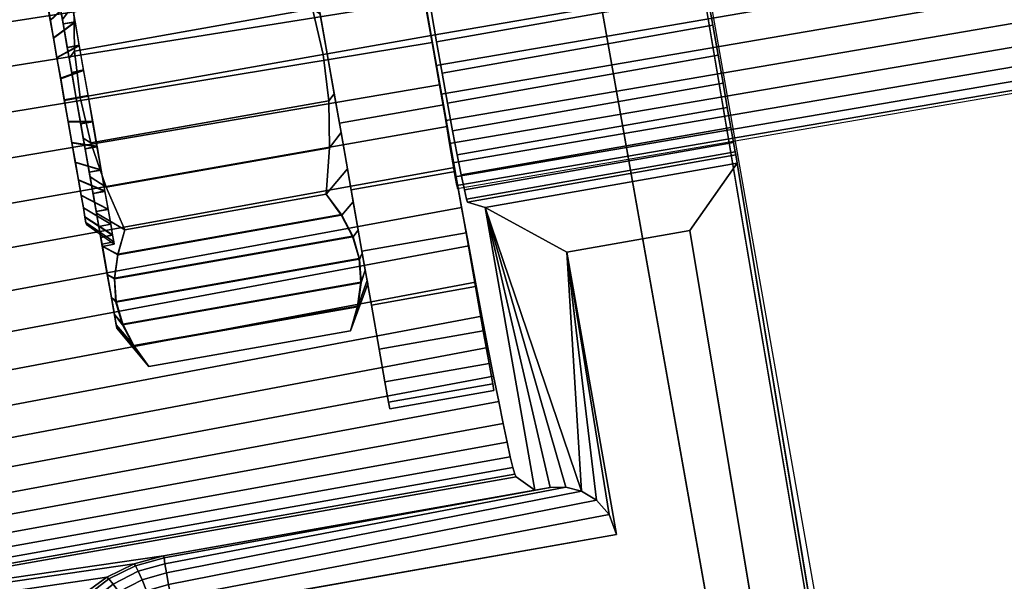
# Model space of a CAD drawing. Header units: inches. Extents: x 390 to 1835, y -266 to 136.
# Tile 870 of 1056: x 1646.368 to 1647.392, y -12.35 to -11.766. Entities that reach past the tile are written whole.
import ezdxf
from ezdxf.enums import TextEntityAlignment as Align

# ---------------------------------------------------------------- set-up
doc = ezdxf.new("R2010")
doc.units = ezdxf.units.IN
doc.header["$LTSCALE"] = 0.95294
doc.header["$MEASUREMENT"] = 0
for name, color, linetype in [('A-FURN-3-PLANES-TABLE-LEG-BASE', 253, 'Continuous'), ('A-FURN-3-PLANES-TABLE-LEG-BASE-TRIM', 251, 'Continuous'), ('A-FURN-3-PLANES-TABLE-TOP-SURFACE-BOTTOM', 49, 'Continuous'), ('A-FURN-3-PLANES-TABLE-TOP-SURFACE-TOP', 33, 'Continuous'), ('A-FURN-HAWORTH-ATT', 251, 'Continuous')]:
    doc.layers.add(name, color=color, linetype=linetype)

# ---------------------------------------------------------------- blocks, each defined once
blk = doc.blocks.new('TARA-2460-JNC4-FLAT-3D-3')
at = {"layer": 'A-FURN-3-PLANES-TABLE-LEG-BASE'}
for points, invisible_edges in [([(53.2702, -10.9597, 8.2027), (52.9482, -9.1403, 8.5285), (52.8205, -9.0709, 6.2689), (53.264, -10.9689, 8.0493)], 5), ([(52.8205, -9.0709, 6.2689), (54.7312, -19.8042, 3.5953), (54.9152, -20.3367, 5.2464), (53.2971, -11.2287, 7.7569)], 10), ([(55.182, -19.2934, 3.6636), (55.0415, -19.3384, 3.6603), (52.8205, -9.0709, 6.2689), (53.9372, -9.113, 6.2612)], 14), ([(54.8209, -19.5289, 3.6362), (52.8205, -9.0709, 6.2689), (54.9181, -19.4188, 3.6509), (54.8695, -19.4739, 3.6436)], 3), ([(54.9181, -19.4188, 3.6509), (52.8205, -9.0709, 6.2689), (55.0415, -19.3384, 3.6603)], 3), ([(54.8209, -19.5289, 3.6362), (54.7571, -19.6606, 3.6172), (52.8205, -9.0709, 6.2689)], 10), ([(54.7571, -19.6606, 3.6172), (54.7312, -19.8042, 3.5953), (52.8205, -9.0709, 6.2689)], 8), ([(53.2971, -11.2287, 7.7569), (53.2806, -11.1303, 7.7914), (52.8205, -9.0709, 6.2689)], 10), ([(52.8205, -9.0709, 6.2689), (53.2806, -11.1303, 7.7914), (53.2689, -11.0485, 7.8571)], 9), ([(53.2689, -11.0485, 7.8571), (53.2631, -10.9927, 7.9465), (52.8205, -9.0709, 6.2689)], 10), ([(52.8205, -9.0709, 6.2689), (53.2631, -10.9927, 7.9465), (53.264, -10.9689, 8.0493)], 9), ([(52.9482, -9.1403, 8.5285), (53.2702, -10.9597, 8.2027), (53.2698, -10.9641, 26.4425), (52.9482, -9.1403, 26.4425)], 1)]:
    blk.add_3dface(points, dxfattribs=dict(at, invisible_edges=invisible_edges))
at = {"layer": 'A-FURN-3-PLANES-TABLE-LEG-BASE-TRIM'}
for points in [[(54.204, -10.8952, 26.4922), (53.2701, -11.0599, 26.4991), (52.9295, -9.0497, 26.4774), (53.8505, -8.8873, 26.4953)], [(52.3363, -9.5134, 25.9418), (52.3434, -9.5537, 25.9528), (52.3489, -9.5463, 25.9634), (52.3481, -9.4977, 25.9634)], [(52.3481, -9.4977, 25.4634), (52.3489, -9.5463, 25.4634), (52.3434, -9.5537, 25.4741), (52.3363, -9.5134, 25.4851)], [(52.6117, -9.5492, 25.9564), (52.6043, -9.5077, 25.9528), (52.5966, -9.5026, 25.9634), (52.6077, -9.5499, 25.9634)], [(52.6077, -9.5499, 25.4634), (52.5966, -9.5026, 25.4634), (52.6043, -9.5077, 25.4741), (52.6117, -9.5492, 25.4704)], [(52.3434, -9.5537, 25.9528), (52.3507, -9.5952, 25.9564), (52.3547, -9.5946, 25.9634), (52.3489, -9.5463, 25.9634)], [(52.3489, -9.5463, 25.4634), (52.3547, -9.5945, 25.4634), (52.3507, -9.5952, 25.4704), (52.3434, -9.5537, 25.4741)], [(52.619, -9.5908, 25.9528), (52.6117, -9.5492, 25.9564), (52.6077, -9.5499, 25.9634), (52.6135, -9.5982, 25.9634)], [(52.6135, -9.5982, 25.4634), (52.6077, -9.5499, 25.4634), (52.6117, -9.5492, 25.4704), (52.619, -9.5908, 25.4741)], [(52.3547, -9.5945, 25.4634), (52.3658, -9.6419, 25.4634), (52.358, -9.6368, 25.4741), (52.3507, -9.5952, 25.4704)], [(52.3507, -9.5952, 25.9564), (52.358, -9.6368, 25.9528), (52.3658, -9.6419, 25.9634), (52.3547, -9.5946, 25.9634)], [(52.6261, -9.6311, 25.9418), (52.619, -9.5908, 25.9528), (52.6135, -9.5982, 25.9634), (52.6142, -9.6468, 25.9634)], [(52.6142, -9.6468, 25.4634), (52.6135, -9.5982, 25.4634), (52.619, -9.5908, 25.4741), (52.6261, -9.6311, 25.4851)], [(52.3651, -9.6771, 25.9418), (52.3817, -9.6878, 25.9634), (52.3658, -9.6419, 25.9634), (52.358, -9.6368, 25.9528)], [(52.3658, -9.6419, 25.4634), (52.3817, -9.6878, 25.4634), (52.3651, -9.6771, 25.4851), (52.358, -9.6368, 25.4741)], [(52.6328, -9.6689, 25.9239), (52.6261, -9.6311, 25.9418), (52.6142, -9.6468, 25.9634), (52.6108, -9.6953, 25.9634)], [(52.6108, -9.6953, 25.4634), (52.6142, -9.6468, 25.4634), (52.6261, -9.6311, 25.4851), (52.6328, -9.6689, 25.503)], [(53.0381, -9.6628, 24.8105), (52.776, -9.709, 24.81), (52.7578, -9.7036, 25.7815), (53.0367, -9.6544, 25.7815)], [(52.776, -9.709, 24.81), (53.0381, -9.6628, 24.8105), (52.989, -9.7329, 24.75), (52.861, -9.7555, 24.75)], [(53.0381, -9.6628, 24.8105), (53.2701, -11.0599, 24.8105), (53.221, -11.13, 24.75), (52.989, -9.7329, 24.75)], [(52.3718, -9.7149, 25.9239), (52.4014, -9.7322, 25.9634), (52.3817, -9.6878, 25.9634), (52.3651, -9.6771, 25.9418)], [(52.3817, -9.6878, 25.4634), (52.4014, -9.7322, 25.4634), (52.3718, -9.7149, 25.503), (52.3651, -9.6771, 25.4851)], [(52.6388, -9.7031, 25.8996), (52.6328, -9.6689, 25.9239), (52.6108, -9.6953, 25.9634), (52.6268, -9.7171, 25.9214)], [(52.6267, -9.7174, 25.5049), (52.6108, -9.6953, 25.4634), (52.6328, -9.6689, 25.503), (52.6388, -9.7031, 25.5273)], [(52.6384, -9.7397, 25.5464), (52.6267, -9.7174, 25.5049), (52.6388, -9.7031, 25.5273), (52.644, -9.7326, 25.5572)], [(52.644, -9.7326, 25.8696), (52.6388, -9.7031, 25.8996), (52.6268, -9.7171, 25.9214), (52.6386, -9.7394, 25.8799)], [(52.8436, -10.0002, 24.8086), (52.8277, -10.0028, 24.8245), (52.776, -9.709, 24.81)], [(52.776, -9.709, 24.81), (52.8599, -9.9999, 24.7928), (52.8436, -10.0002, 24.8086)], [(52.776, -9.709, 24.81), (52.8762, -10.004, 24.7778), (52.8599, -9.9999, 24.7928)], [(52.776, -9.709, 24.81), (52.861, -9.7555, 24.75), (52.8762, -10.004, 24.7778), (52.776, -9.709, 24.81)], [(52.3778, -9.7491, 25.8996), (52.3939, -9.7574, 25.9226), (52.4014, -9.7322, 25.9634), (52.3718, -9.7149, 25.9239)], [(52.4014, -9.7322, 25.4634), (52.3939, -9.7581, 25.5054), (52.3778, -9.7491, 25.5273), (52.3718, -9.7149, 25.503)], [(52.6453, -9.7632, 25.5884), (52.6384, -9.7397, 25.5464), (52.644, -9.7326, 25.5572), (52.6482, -9.7565, 25.5919)], [(52.6482, -9.7565, 25.8349), (52.644, -9.7326, 25.8696), (52.6386, -9.7394, 25.8799), (52.6454, -9.7628, 25.8379)], [(52.383, -9.7786, 25.8696), (52.3905, -9.7824, 25.881), (52.3939, -9.7574, 25.9226), (52.3778, -9.7491, 25.8996)], [(52.3939, -9.7581, 25.5054), (52.3905, -9.7831, 25.547), (52.383, -9.7786, 25.5572), (52.3778, -9.7491, 25.5273)], [(52.6468, -9.7875, 25.6305), (52.6453, -9.7632, 25.5884), (52.6482, -9.7565, 25.5919), (52.6513, -9.7741, 25.6303)], [(52.6513, -9.7741, 25.7966), (52.6482, -9.7565, 25.8349), (52.6454, -9.7628, 25.8379), (52.647, -9.7871, 25.7958)], [(52.8762, -10.004, 24.7778), (52.861, -9.7555, 24.75), (52.8917, -10.0132, 24.7642)], [(52.905, -10.0283, 24.754), (52.8917, -10.0132, 24.7642), (52.861, -9.7555, 24.75)], [(52.861, -9.7555, 24.75), (52.9128, -10.0489, 24.75), (52.905, -10.0283, 24.754)], [(52.3872, -9.8025, 25.8349), (52.3921, -9.8068, 25.839), (52.3905, -9.7824, 25.881), (52.383, -9.7786, 25.8696)], [(52.3905, -9.7831, 25.547), (52.392, -9.8075, 25.589), (52.3872, -9.8025, 25.5919), (52.383, -9.7786, 25.5572)], [(52.6513, -9.7741, 25.6303), (52.6532, -9.7849, 25.6712), (52.6434, -9.8125, 25.672), (52.6468, -9.7875, 25.6305)], [(52.6532, -9.7849, 25.7556), (52.6513, -9.7741, 25.7966), (52.647, -9.7871, 25.7958), (52.6436, -9.8121, 25.7543)], [(52.6539, -9.7885, 25.7134), (52.6532, -9.7849, 25.7556), (52.6436, -9.8121, 25.7543), (52.6361, -9.8374, 25.7134)], [(52.6532, -9.7849, 25.6712), (52.6539, -9.7885, 25.7134), (52.6361, -9.8374, 25.7134), (52.6434, -9.8125, 25.672)], [(52.3904, -9.8201, 25.7966), (52.399, -9.8302, 25.797), (52.3921, -9.8068, 25.839), (52.3872, -9.8025, 25.8349)], [(52.3872, -9.8025, 25.5919), (52.392, -9.8075, 25.589), (52.3989, -9.8309, 25.631), (52.3904, -9.8201, 25.6303)], [(52.3923, -9.8309, 25.7556), (52.4107, -9.8525, 25.7554), (52.399, -9.8302, 25.797), (52.3904, -9.8201, 25.7966)], [(52.3904, -9.8201, 25.6303), (52.3989, -9.8309, 25.631), (52.4106, -9.8532, 25.6726), (52.3923, -9.8309, 25.6712)], [(52.3929, -9.8346, 25.7134), (52.4263, -9.8744, 25.7134), (52.4107, -9.8525, 25.7554), (52.3923, -9.8309, 25.7556)], [(52.3923, -9.8309, 25.6712), (52.4106, -9.8532, 25.6726), (52.4263, -9.8744, 25.7134), (52.3929, -9.8346, 25.7134)]]:
    blk.add_3dface(points, dxfattribs=at)
for points, invisible_edges in [([(52.9295, -9.0497, 26.4774), (53.2701, -11.0599, 26.4991), (53.0071, -9.487, 25.95)], 10), ([(52.72, -9.5301, 26.0884), (52.72, -9.5301, 25.3384), (52.7073, -9.4581, 25.3456), (52.7073, -9.4581, 26.0812)], 5), ([(52.72, -9.5301, 26.0884), (52.72, -9.5301, 25.3384), (52.7073, -9.4581, 25.3456), (52.7073, -9.4581, 26.0812)], 5), ([(52.599, -9.4772, 25.3456), (52.6117, -9.5492, 25.3384), (52.6117, -9.5492, 26.0884), (52.599, -9.4772, 26.0812)], 10), ([(52.599, -9.4772, 25.3456), (52.6117, -9.5492, 25.3384), (52.6117, -9.5492, 26.0884), (52.599, -9.4772, 26.0812)], 10), ([(52.7198, -9.5042, 25.9468), (52.7254, -9.5367, 25.95), (52.7208, -9.5375, 26.24), (52.7131, -9.4936, 26.2378)], 10), ([(53.0071, -9.487, 25.95), (53.2701, -11.0599, 26.4991), (53.0129, -9.5195, 25.9468)], 3), ([(52.3237, -9.5141, 25.8138), (52.3209, -9.4982, 25.7976), (52.321, -9.4986, 25.6289), (52.3238, -9.5145, 25.6127)], 10), ([(52.327, -9.5326, 25.827), (52.3237, -9.5141, 25.8138), (52.3238, -9.5145, 25.6127), (52.327, -9.533, 25.5996)], 10), ([(53.0129, -9.5195, 25.9468), (53.2701, -11.0599, 26.4991), (53.0184, -9.5507, 25.9372)], 3), ([(52.3305, -9.553, 25.8367), (52.327, -9.5326, 25.827), (52.327, -9.533, 25.5996), (52.3306, -9.5535, 25.59)], 10), ([(52.7327, -9.6022, 26.0812), (52.7327, -9.6022, 25.3456), (52.72, -9.5301, 25.3384), (52.72, -9.5301, 26.0884)], 5), ([(52.7327, -9.6022, 26.0812), (52.7327, -9.6022, 25.3456), (52.72, -9.5301, 25.3384), (52.72, -9.5301, 26.0884)], 5), ([(52.7254, -9.5367, 25.95), (52.7286, -9.5814, 26.2378), (52.7208, -9.5375, 26.24)], 9), ([(52.7254, -9.5367, 25.95), (52.7312, -9.5692, 25.9468), (52.7364, -9.6249, 26.2314), (52.7286, -9.5814, 26.2378)], 10), ([(52.3344, -9.5747, 25.8426), (52.3305, -9.553, 25.8367), (52.3306, -9.5535, 25.59), (52.3345, -9.5752, 25.5841)], 10), ([(52.6117, -9.5492, 25.3384), (52.6244, -9.6213, 25.3456), (52.6244, -9.6213, 26.0812), (52.6117, -9.5492, 26.0884)], 10), ([(52.6117, -9.5492, 25.3384), (52.6244, -9.6213, 25.3456), (52.6244, -9.6213, 26.0812), (52.6117, -9.5492, 26.0884)], 10), ([(53.0184, -9.5507, 25.9372), (53.2701, -11.0599, 26.4991), (53.0235, -9.5796, 25.9217)], 3), ([(52.3383, -9.5971, 25.8447), (52.3344, -9.5747, 25.8426), (52.3345, -9.5752, 25.5841), (52.3384, -9.5977, 25.5822)], 10), ([(52.7312, -9.5692, 25.9468), (52.7441, -9.6675, 26.2206), (52.7364, -9.6249, 26.2314)], 9), ([(52.7312, -9.5692, 25.9468), (52.7369, -9.6004, 25.9372), (52.7516, -9.7089, 26.2057), (52.7441, -9.6675, 26.2206)], 10), ([(53.0235, -9.5796, 25.9217), (53.2701, -11.0599, 26.4991), (53.0279, -9.6049, 25.9007)], 3), ([(52.3423, -9.6196, 25.8427), (52.3383, -9.5971, 25.8447), (52.3384, -9.5977, 25.5822), (52.3424, -9.6201, 25.5842)], 10), ([(52.7449, -9.6715, 26.0599), (52.7449, -9.6715, 25.367), (52.7327, -9.6022, 25.3456), (52.7327, -9.6022, 26.0812)], 5), ([(52.7449, -9.6715, 26.0599), (52.7449, -9.6715, 25.367), (52.7327, -9.6022, 25.3456), (52.7327, -9.6022, 26.0812)], 5), ([(52.7369, -9.6004, 25.9372), (52.759, -9.7487, 26.1869), (52.7516, -9.7089, 26.2057)], 9), ([(52.7369, -9.6004, 25.9372), (52.7422, -9.6292, 25.9217), (52.766, -9.7865, 26.1641), (52.759, -9.7487, 26.1869)], 10), ([(53.0279, -9.6049, 25.9007), (53.2701, -11.0599, 26.4991), (53.0316, -9.6257, 25.8752)], 3), ([(52.3461, -9.6414, 25.8369), (52.3423, -9.6196, 25.8427), (52.3424, -9.6201, 25.5842), (52.3462, -9.6419, 25.5902)], 10), ([(52.6244, -9.6213, 25.3456), (52.6366, -9.6906, 25.367), (52.6366, -9.6906, 26.0599), (52.6244, -9.6213, 26.0812)], 10), ([(52.6244, -9.6213, 25.3456), (52.6366, -9.6906, 25.367), (52.6366, -9.6906, 26.0599), (52.6244, -9.6213, 26.0812)], 10), ([(53.0316, -9.6257, 25.8752), (53.2701, -11.0599, 26.4991), (53.0343, -9.6413, 25.8461)], 3), ([(52.7422, -9.6292, 25.9217), (52.7727, -9.8219, 26.1378), (52.766, -9.7865, 26.1641)], 9), ([(52.7422, -9.6292, 25.9217), (52.7471, -9.6544, 25.9007), (52.779, -9.8546, 26.1081), (52.7727, -9.8219, 26.1378)], 10), ([(52.3497, -9.6618, 25.8272), (52.3461, -9.6414, 25.8369), (52.3462, -9.6419, 25.5902), (52.3498, -9.6623, 25.5999)], 10), ([(53.0343, -9.6413, 25.8461), (53.2701, -11.0599, 26.4991), (53.0361, -9.651, 25.8144)], 3), ([(52.7848, -9.8844, 26.0753), (52.779, -9.8546, 26.1081), (52.7471, -9.6544, 25.9007)], 10), ([(52.7471, -9.6544, 25.9007), (52.7512, -9.6751, 25.8752), (52.7901, -9.9108, 26.0397), (52.7848, -9.8844, 26.0753)], 10), ([(53.0361, -9.651, 25.8144), (53.2701, -11.0599, 26.4991), (53.0367, -9.6544, 25.7815)], 3), ([(53.0367, -9.6544, 25.7815), (53.2701, -11.0599, 26.4991), (53.2701, -11.0599, 24.8105), (53.0381, -9.6628, 24.8105)], 1), ([(52.353, -9.6803, 25.8142), (52.3497, -9.6618, 25.8272), (52.3498, -9.6623, 25.5999), (52.3531, -9.6807, 25.6131)], 10), ([(52.7562, -9.7353, 26.0252), (52.7562, -9.7353, 25.4016), (52.7449, -9.6715, 25.367), (52.7449, -9.6715, 26.0599)], 5), ([(52.7562, -9.7353, 26.0252), (52.7562, -9.7353, 25.4016), (52.7449, -9.6715, 25.367), (52.7449, -9.6715, 26.0599)], 5), ([(52.7948, -9.9337, 26.0017), (52.7901, -9.9108, 26.0397), (52.7512, -9.6751, 25.8752)], 10), ([(52.7512, -9.6751, 25.8752), (52.7544, -9.6906, 25.8461), (52.7988, -9.9529, 25.9616), (52.7948, -9.9337, 26.0017)], 10), ([(52.3558, -9.6963, 25.798), (52.353, -9.6803, 25.8142), (52.3531, -9.6807, 25.6131), (52.3559, -9.6966, 25.6293)], 10), ([(52.3581, -9.7092, 25.7793), (52.3558, -9.6963, 25.798), (52.3559, -9.6966, 25.6293), (52.3582, -9.7095, 25.6481)], 10), ([(52.6366, -9.6906, 25.367), (52.6479, -9.7544, 25.4016), (52.6479, -9.7544, 26.0252), (52.6366, -9.6906, 26.0599)], 10), ([(52.6366, -9.6906, 25.367), (52.6479, -9.7544, 25.4016), (52.6479, -9.7544, 26.0252), (52.6366, -9.6906, 26.0599)], 10), ([(52.8022, -9.9682, 25.9198), (52.7988, -9.9529, 25.9616), (52.7544, -9.6906, 25.8461)], 10), ([(52.7544, -9.6906, 25.8461), (52.7567, -9.7002, 25.8144), (52.805, -9.9793, 25.8766), (52.8022, -9.9682, 25.9198)], 10), ([(52.3598, -9.7188, 25.7586), (52.3581, -9.7092, 25.7793), (52.3582, -9.7095, 25.6481), (52.3598, -9.719, 25.6688)], 10), ([(52.8069, -9.9863, 25.8326), (52.805, -9.9793, 25.8766), (52.7567, -9.7002, 25.8144)], 10), ([(52.7567, -9.7002, 25.8144), (52.7578, -9.7036, 25.7815), (52.8082, -9.9891, 25.788), (52.8069, -9.9863, 25.8326)], 10), ([(52.8082, -9.9891, 25.788), (52.7578, -9.7036, 25.7815), (52.776, -9.709, 24.81), (52.8277, -10.0028, 24.8245)], 1), ([(52.3608, -9.7247, 25.7365), (52.3598, -9.7188, 25.7586), (52.3598, -9.719, 25.6688), (52.3608, -9.7248, 25.6909)], 10), ([(52.3612, -9.7267, 25.7137), (52.3608, -9.7247, 25.7365), (52.3608, -9.7248, 25.6909), (52.3612, -9.7267, 25.7137)], 2), ([(52.766, -9.7913, 25.9786), (52.766, -9.7913, 25.4483), (52.7562, -9.7353, 25.4016), (52.7562, -9.7353, 26.0252)], 5), ([(52.766, -9.7913, 25.9786), (52.766, -9.7913, 25.4483), (52.7562, -9.7353, 25.4016), (52.7562, -9.7353, 26.0252)], 5), ([(52.861, -9.7555, 24.75), (52.989, -9.7329, 24.75), (53.221, -11.13, 24.75), (52.9128, -10.0489, 24.75)], 4), ([(52.6479, -9.7544, 25.4016), (52.6577, -9.8104, 25.4483), (52.6577, -9.8104, 25.9786), (52.6479, -9.7544, 26.0252)], 10), ([(52.6479, -9.7544, 25.4016), (52.6577, -9.8104, 25.4483), (52.6577, -9.8104, 25.9786), (52.6479, -9.7544, 26.0252)], 10), ([(52.7741, -9.8372, 25.9218), (52.7741, -9.8372, 25.5051), (52.766, -9.7913, 25.4483), (52.766, -9.7913, 25.9786)], 5), ([(52.7741, -9.8372, 25.9218), (52.7741, -9.8372, 25.5051), (52.766, -9.7913, 25.4483), (52.766, -9.7913, 25.9786)], 5), ([(52.6577, -9.8104, 25.4483), (52.6658, -9.8563, 25.5051), (52.6658, -9.8563, 25.9218), (52.6577, -9.8104, 25.9786)], 10), ([(52.6577, -9.8104, 25.4483), (52.6658, -9.8563, 25.5051), (52.6658, -9.8563, 25.9218), (52.6577, -9.8104, 25.9786)], 10), ([(52.7802, -9.8713, 25.8569), (52.7802, -9.8713, 25.5699), (52.7741, -9.8372, 25.5051), (52.7741, -9.8372, 25.9218)], 5), ([(52.7802, -9.8713, 25.8569), (52.7802, -9.8713, 25.5699), (52.7741, -9.8372, 25.5051), (52.7741, -9.8372, 25.9218)], 5), ([(52.6658, -9.8563, 25.5051), (52.6718, -9.8904, 25.5699), (52.6718, -9.8904, 25.8569), (52.6658, -9.8563, 25.9218)], 10), ([(52.6658, -9.8563, 25.5051), (52.6718, -9.8904, 25.5699), (52.6718, -9.8904, 25.8569), (52.6658, -9.8563, 25.9218)], 10), ([(52.7839, -9.8923, 25.7866), (52.7839, -9.8923, 25.6403), (52.7802, -9.8713, 25.5699), (52.7802, -9.8713, 25.8569)], 5), ([(52.7839, -9.8923, 25.7866), (52.7839, -9.8923, 25.6403), (52.7802, -9.8713, 25.5699), (52.7802, -9.8713, 25.8569)], 5), ([(52.6718, -9.8904, 25.5699), (52.6755, -9.9114, 25.6403), (52.6755, -9.9114, 25.7866), (52.6718, -9.8904, 25.8569)], 10), ([(52.6718, -9.8904, 25.5699), (52.6755, -9.9114, 25.6403), (52.6755, -9.9114, 25.7866), (52.6718, -9.8904, 25.8569)], 10), ([(52.7851, -9.8994, 25.7134), (52.7851, -9.8994, 25.7134), (52.7839, -9.8923, 25.6403), (52.7839, -9.8923, 25.7866)], 4), ([(52.7851, -9.8994, 25.7134), (52.7851, -9.8994, 25.7134), (52.7839, -9.8923, 25.6403), (52.7839, -9.8923, 25.7866)], 4), ([(52.6755, -9.9114, 25.6403), (52.6768, -9.9185, 25.7134), (52.6768, -9.9185, 25.7134), (52.6755, -9.9114, 25.7866)], 8), ([(52.6755, -9.9114, 25.6403), (52.6768, -9.9185, 25.7134), (52.6768, -9.9185, 25.7134), (52.6755, -9.9114, 25.7866)], 8), ([(52.452, -10.1302, 24.75), (52.9128, -10.0489, 24.75), (53.221, -11.13, 24.75)], 10)]:
    blk.add_3dface(points, dxfattribs=dict(at, invisible_edges=invisible_edges))
at = {"layer": 'A-FURN-3-PLANES-TABLE-TOP-SURFACE-BOTTOM'}
blk.add_3dface([(0.04, -0.04, 27.75), (59.64, -0.04, 27.75), (59.64, -23.562, 27.75), (0.04, -23.562, 27.75)], dxfattribs=at)
at = {"layer": 'A-FURN-3-PLANES-TABLE-TOP-SURFACE-TOP'}
blk.add_3dface([(0.04, -23.562, 29), (59.64, -23.562, 29), (59.64, -0.04, 29), (0.04, -0.04, 29)], dxfattribs=at)
at = {"layer": 'A-FURN-HAWORTH-ATT', "flags": 1}
for tag, p in [('HAWMC', (0, -0.0001)), ('HAWPN', (0, -0.1667)), ('HAWSN', (0, -0.3334))]:
    blk.add_attdef(tag, text='', height=0.1, dxfattribs=at).set_placement(p, align=Align.TOP_CENTER)
at = {"layer": 'A-FURN-3-PLANES-TABLE-LEG-BASE-TRIM'}
mesh = blk.add_polymesh((33, 2), dxfattribs=at)
for k, corner in enumerate([(52.6549, -9.1608, 25.7134), (52.5466, -9.1799, 25.7134), (52.6561, -9.1679, 25.7866), (52.5478, -9.187, 25.7866), (52.6598, -9.1889, 25.8569), (52.5515, -9.208, 25.8569), (52.6659, -9.2231, 25.9218), (52.5575, -9.2422, 25.9218), (52.674, -9.269, 25.9786), (52.5656, -9.2881, 25.9786), (52.6838, -9.325, 26.0252), (52.5755, -9.3441, 26.0252), (52.6951, -9.3888, 26.0599), (52.5868, -9.4079, 26.0599), (52.7073, -9.4581, 26.0812), (52.599, -9.4772, 26.0812), (52.72, -9.5301, 26.0884), (52.6117, -9.5492, 26.0884), (52.7327, -9.6022, 26.0812), (52.6244, -9.6213, 26.0812), (52.7449, -9.6715, 26.0599), (52.6366, -9.6906, 26.0599), (52.7562, -9.7353, 26.0252), (52.6479, -9.7544, 26.0252), (52.766, -9.7913, 25.9786), (52.6577, -9.8104, 25.9786), (52.7741, -9.8372, 25.9218), (52.6658, -9.8563, 25.9218), (52.7802, -9.8713, 25.8569), (52.6718, -9.8904, 25.8569), (52.7839, -9.8923, 25.7866), (52.6755, -9.9114, 25.7866), (52.7851, -9.8994, 25.7134), (52.6768, -9.9185, 25.7134), (52.7839, -9.8923, 25.6403), (52.6755, -9.9114, 25.6403), (52.7802, -9.8713, 25.5699), (52.6718, -9.8904, 25.5699), (52.7741, -9.8372, 25.5051), (52.6658, -9.8563, 25.5051), (52.766, -9.7913, 25.4483), (52.6577, -9.8104, 25.4483), (52.7562, -9.7353, 25.4016), (52.6479, -9.7544, 25.4016), (52.7449, -9.6715, 25.367), (52.6366, -9.6906, 25.367), (52.7327, -9.6022, 25.3456), (52.6244, -9.6213, 25.3456), (52.72, -9.5301, 25.3384), (52.6117, -9.5492, 25.3384), (52.7073, -9.4581, 25.3456), (52.599, -9.4772, 25.3456), (52.6951, -9.3888, 25.367), (52.5868, -9.4079, 25.367), (52.6838, -9.325, 25.4016), (52.5755, -9.3441, 25.4016), (52.674, -9.269, 25.4483), (52.5656, -9.2881, 25.4483), (52.6659, -9.2231, 25.5051), (52.5575, -9.2422, 25.5051), (52.6598, -9.1889, 25.5699), (52.5515, -9.208, 25.5699), (52.6561, -9.1679, 25.6403), (52.5478, -9.187, 25.6403), (52.6549, -9.1608, 25.7134), (52.5466, -9.1799, 25.7134)]):
    mesh.set_mesh_vertex(divmod(k, 2), corner)
mesh = blk.add_polymesh((2, 32), dxfattribs=dict(at, n_close=True))
for k, corner in enumerate([(53.8892, -9.4935, 25.7134), (53.8886, -9.4904, 25.7449), (53.8871, -9.4814, 25.7752), (53.8846, -9.4667, 25.8031), (53.8812, -9.4469, 25.8275), (53.8771, -9.4228, 25.8476), (53.8723, -9.3953, 25.8625), (53.8672, -9.3655, 25.8717), (53.8619, -9.3344, 25.8748), (53.8566, -9.3034, 25.8717), (53.8515, -9.2736, 25.8625), (53.8468, -9.2461, 25.8476), (53.8427, -9.222, 25.8275), (53.8393, -9.2022, 25.8031), (53.8367, -9.1875, 25.7752), (53.8352, -9.1785, 25.7449), (53.8347, -9.1754, 25.7134), (53.8352, -9.1785, 25.682), (53.8367, -9.1875, 25.6517), (53.8393, -9.2022, 25.6238), (53.8427, -9.222, 25.5994), (53.8468, -9.2461, 25.5793), (53.8515, -9.2736, 25.5644), (53.8566, -9.3034, 25.5552), (53.8619, -9.3344, 25.5521), (53.8672, -9.3655, 25.5552), (53.8723, -9.3953, 25.5644), (53.8771, -9.4228, 25.5793), (53.8812, -9.4469, 25.5994), (53.8846, -9.4667, 25.6238), (53.8871, -9.4814, 25.6517), (53.8886, -9.4904, 25.682), (52.7471, -9.6892, 25.7134), (52.7466, -9.6861, 25.7449), (52.745, -9.6771, 25.7752), (52.7425, -9.6624, 25.8031), (52.7391, -9.6426, 25.8275), (52.735, -9.6185, 25.8476), (52.7303, -9.591, 25.8625), (52.7252, -9.5612, 25.8717), (52.7198, -9.5302, 25.8748), (52.7145, -9.4991, 25.8717), (52.7094, -9.4693, 25.8625), (52.7047, -9.4418, 25.8476), (52.7006, -9.4177, 25.8275), (52.6972, -9.3979, 25.8031), (52.6947, -9.3833, 25.7752), (52.6931, -9.3742, 25.7449), (52.6926, -9.3711, 25.7134), (52.6931, -9.3742, 25.682), (52.6947, -9.3833, 25.6517), (52.6972, -9.3979, 25.6238), (52.7006, -9.4177, 25.5994), (52.7047, -9.4418, 25.5793), (52.7094, -9.4693, 25.5644), (52.7145, -9.4991, 25.5552), (52.7198, -9.5302, 25.5521), (52.7252, -9.5612, 25.5552), (52.7303, -9.591, 25.5644), (52.735, -9.6185, 25.5793), (52.7391, -9.6426, 25.5994), (52.7425, -9.6624, 25.6238), (52.745, -9.6771, 25.6517), (52.7466, -9.6861, 25.682)]):
    mesh.set_mesh_vertex(divmod(k, 32), corner)
mesh = blk.add_polymesh((9, 9), dxfattribs=at)
for k, corner in enumerate([(52.6723, -9.2525, 26.1378), (52.6781, -9.288, 26.1641), (52.6844, -9.326, 26.1869), (52.6911, -9.3659, 26.2057), (52.6982, -9.4073, 26.2206), (52.7055, -9.4501, 26.2314), (52.7131, -9.4936, 26.2378), (52.7208, -9.5375, 26.24), (52.7286, -9.5814, 26.2378), (51.5289, -9.4298, 26.1171), (51.5065, -9.4671, 26.1449), (51.4859, -9.5073, 26.1699), (51.4675, -9.5503, 26.1918), (51.4514, -9.5958, 26.2101), (51.4469, -9.6447, 26.2252), (51.4479, -9.6953, 26.2353), (51.4534, -9.7464, 26.2398), (51.4633, -9.797, 26.2385), (51.4984, -9.4316, 26.1065), (51.4763, -9.4693, 26.1347), (51.4561, -9.51, 26.16), (51.4382, -9.5534, 26.1821), (51.4226, -9.5993, 26.2006), (51.4183, -9.6487, 26.2158), (51.4195, -9.6996, 26.2258), (51.4251, -9.751, 26.2303), (51.4351, -9.8019, 26.229), (51.4662, -9.4271, 26.1061), (51.4448, -9.4661, 26.1353), (51.4254, -9.5081, 26.1614), (51.4085, -9.5528, 26.184), (51.3942, -9.6001, 26.2028), (51.3902, -9.6505, 26.2179), (51.3915, -9.7024, 26.2279), (51.3972, -9.7547, 26.2322), (51.4073, -9.8066, 26.2308), (51.4343, -9.4171, 26.1135), (51.4137, -9.4581, 26.144), (51.3956, -9.5021, 26.1711), (51.3801, -9.5488, 26.1944), (51.3674, -9.5981, 26.2136), (51.3639, -9.6502, 26.2288), (51.3654, -9.7036, 26.2386), (51.3712, -9.7575, 26.2427), (51.3812, -9.8109, 26.241), (51.4047, -9.4024, 26.1262), (51.3851, -9.4458, 26.1582), (51.3682, -9.4923, 26.1865), (51.3543, -9.5417, 26.2106), (51.3436, -9.5935, 26.2301), (51.3406, -9.6478, 26.2452), (51.3423, -9.7034, 26.2549), (51.3482, -9.7593, 26.2587), (51.3583, -9.8148, 26.2567), (51.379, -9.3839, 26.1416), (51.3605, -9.4301, 26.1751), (51.345, -9.4796, 26.2045), (51.3327, -9.532, 26.2293), (51.3239, -9.5867, 26.2492), (51.3214, -9.6437, 26.2643), (51.3233, -9.7018, 26.2737), (51.3294, -9.7602, 26.2772), (51.3395, -9.8181, 26.2748), (51.3591, -9.3628, 26.1568), (51.3414, -9.4119, 26.1917), (51.3272, -9.4646, 26.222), (51.3164, -9.5202, 26.2474), (51.3093, -9.5781, 26.2677), (51.3073, -9.638, 26.2826), (51.3095, -9.6989, 26.2918), (51.3157, -9.7601, 26.2951), (51.3258, -9.8208, 26.2923), (51.3461, -9.3404, 26.1692), (51.3293, -9.3925, 26.2049), (51.3159, -9.4483, 26.2359), (51.3063, -9.5071, 26.2617), (51.3005, -9.5683, 26.2822), (51.2989, -9.6312, 26.297), (51.3014, -9.6951, 26.306), (51.3078, -9.7593, 26.309), (51.3181, -9.8229, 26.306)]):
    mesh.set_mesh_vertex(divmod(k, 9), corner)
mesh = blk.add_polymesh((2, 17), dxfattribs=at)
for k, corner in enumerate([(52.7578, -9.7036, 25.7815), (52.7567, -9.7002, 25.8144), (52.7544, -9.6906, 25.8461), (52.7512, -9.6751, 25.8752), (52.7471, -9.6544, 25.9007), (52.7422, -9.6292, 25.9217), (52.7369, -9.6004, 25.9372), (52.7312, -9.5692, 25.9468), (52.7254, -9.5367, 25.95), (52.7198, -9.5042, 25.9468), (52.7144, -9.4729, 25.9372), (52.7096, -9.444, 25.9217), (52.7055, -9.4187, 25.9007), (52.7023, -9.3978, 25.8752), (52.7, -9.3821, 25.8461), (52.6989, -9.3723, 25.8144), (52.6988, -9.3688, 25.7815), (53.0367, -9.6544, 25.7815), (53.0361, -9.651, 25.8144), (53.0343, -9.6413, 25.8461), (53.0316, -9.6257, 25.8752), (53.0279, -9.6049, 25.9007), (53.0235, -9.5796, 25.9217), (53.0184, -9.5507, 25.9372), (53.0129, -9.5195, 25.9468), (53.0071, -9.487, 25.95), (53.0014, -9.4545, 25.9468), (52.9959, -9.4233, 25.9372), (52.9908, -9.3944, 25.9217), (52.9864, -9.3691, 25.9007), (52.9827, -9.3483, 25.8752), (52.9799, -9.3328, 25.8461), (52.9782, -9.3231, 25.8144), (52.9776, -9.3196, 25.7815)]):
    mesh.set_mesh_vertex(divmod(k, 17), corner)
mesh = blk.add_polymesh((2, 36), dxfattribs=dict(at, n_close=True))
for k, corner in enumerate([(52.3929, -9.8346, 25.7134), (52.3923, -9.8309, 25.7556), (52.3904, -9.8201, 25.7966), (52.3872, -9.8025, 25.8349), (52.383, -9.7786, 25.8696), (52.3778, -9.7491, 25.8996), (52.3718, -9.7149, 25.9239), (52.3651, -9.6771, 25.9418), (52.358, -9.6368, 25.9528), (52.3507, -9.5952, 25.9564), (52.3434, -9.5537, 25.9528), (52.3363, -9.5134, 25.9418), (52.3296, -9.4756, 25.9239), (52.3236, -9.4414, 25.8996), (52.3184, -9.4119, 25.8696), (52.3142, -9.388, 25.8349), (52.311, -9.3704, 25.7966), (52.3091, -9.3596, 25.7556), (52.3085, -9.3559, 25.7134), (52.3091, -9.3596, 25.6712), (52.311, -9.3704, 25.6303), (52.3142, -9.388, 25.5919), (52.3184, -9.4119, 25.5572), (52.3236, -9.4414, 25.5273), (52.3296, -9.4756, 25.503), (52.3363, -9.5134, 25.4851), (52.3434, -9.5537, 25.4741), (52.3507, -9.5952, 25.4704), (52.358, -9.6368, 25.4741), (52.3651, -9.6771, 25.4851), (52.3718, -9.7149, 25.503), (52.3778, -9.7491, 25.5273), (52.383, -9.7786, 25.5572), (52.3872, -9.8025, 25.5919), (52.3904, -9.8201, 25.6303), (52.3923, -9.8309, 25.6712), (52.3779, -9.7494, 25.7134), (52.3775, -9.747, 25.7406), (52.3762, -9.7401, 25.767), (52.3742, -9.7287, 25.7917), (52.3715, -9.7133, 25.814), (52.3682, -9.6943, 25.8333), (52.3643, -9.6723, 25.849), (52.36, -9.648, 25.8605), (52.3554, -9.622, 25.8676), (52.3507, -9.5952, 25.8699), (52.346, -9.5685, 25.8676), (52.3414, -9.5425, 25.8605), (52.3371, -9.5182, 25.849), (52.3332, -9.4962, 25.8333), (52.3299, -9.4772, 25.814), (52.3272, -9.4618, 25.7917), (52.3252, -9.4504, 25.767), (52.3239, -9.4435, 25.7406), (52.3235, -9.4411, 25.7134), (52.3239, -9.4435, 25.6863), (52.3252, -9.4504, 25.6599), (52.3272, -9.4618, 25.6352), (52.3299, -9.4772, 25.6128), (52.3332, -9.4962, 25.5936), (52.3371, -9.5182, 25.5779), (52.3414, -9.5425, 25.5664), (52.346, -9.5685, 25.5593), (52.3507, -9.5952, 25.5569), (52.3554, -9.622, 25.5593), (52.36, -9.648, 25.5664), (52.3643, -9.6723, 25.5779), (52.3682, -9.6943, 25.5936), (52.3715, -9.7133, 25.6128), (52.3742, -9.7287, 25.6352), (52.3762, -9.7401, 25.6599), (52.3775, -9.747, 25.6863)]):
    mesh.set_mesh_vertex(divmod(k, 36), corner)
mesh = blk.add_polymesh((2, 25), dxfattribs=at)
for k, corner in enumerate([(51.325, -9.3731, 26.2117), (51.3122, -9.4317, 26.2428), (51.3031, -9.4935, 26.2687), (51.298, -9.5577, 26.2892), (51.2968, -9.6237, 26.3039), (51.2996, -9.6906, 26.3127), (51.3063, -9.7578, 26.3155), (51.3063, -9.7578, 26.3155), (51.3169, -9.8245, 26.3123), (51.3311, -9.89, 26.3032), (51.349, -9.9534, 26.2881), (51.3702, -10.0141, 26.2673), (51.3946, -10.0715, 26.2411), (51.4219, -10.1248, 26.2097), (51.4516, -10.1734, 26.1734), (51.4837, -10.2169, 26.1327), (51.5175, -10.2547, 26.0881), (51.5529, -10.2864, 26.04), (51.5893, -10.3117, 25.989), (51.6264, -10.3302, 25.9356), (51.6638, -10.3418, 25.8805), (51.701, -10.3464, 25.8242), (51.7376, -10.3437, 25.7674), (51.7732, -10.334, 25.7108), (52.3053, -10.2567, 24.78), (50.7795, -9.776, 27.2394), (50.7795, -9.776, 27.2394), (50.7795, -9.776, 27.2394), (50.7795, -9.776, 27.2394), (50.7795, -9.776, 27.2394), (50.7795, -9.776, 27.2394), (50.7795, -9.776, 27.2394), (50.9912, -11.0164, 27.25), (50.9912, -11.0164, 27.25), (50.9912, -11.0164, 27.25), (50.9912, -11.0164, 27.25), (50.9912, -11.0164, 27.25), (50.9912, -11.0164, 27.25), (50.9912, -11.0164, 27.25), (50.9912, -11.0164, 27.25), (50.9912, -11.0164, 27.25), (50.9912, -11.0164, 27.25), (50.9912, -11.0164, 27.25), (50.9912, -11.0164, 27.25), (50.9912, -11.0164, 27.25), (50.9912, -11.0164, 27.25), (50.9912, -11.0164, 27.25), (50.9912, -11.0164, 27.25), (50.9912, -11.0164, 27.25), (52.4851, -11.2763, 24.78)]):
    mesh.set_mesh_vertex(divmod(k, 25), corner)
mesh = blk.add_polymesh((2, 7), dxfattribs=at)
for k, corner in enumerate([(52.3515, -9.4492, 25.9634), (52.3481, -9.4977, 25.9634), (52.3489, -9.5463, 25.9634), (52.3547, -9.5946, 25.9634), (52.3658, -9.6419, 25.9634), (52.3817, -9.6878, 25.9634), (52.4014, -9.7322, 25.9634), (52.5609, -9.4123, 25.9634), (52.5807, -9.4567, 25.9634), (52.5966, -9.5026, 25.9634), (52.6077, -9.5499, 25.9634), (52.6135, -9.5982, 25.9634), (52.6142, -9.6468, 25.9634), (52.6108, -9.6953, 25.9634)]):
    mesh.set_mesh_vertex(divmod(k, 7), corner)
mesh = blk.add_polymesh((2, 7), dxfattribs=at)
for k, corner in enumerate([(52.4014, -9.7322, 25.4634), (52.3817, -9.6878, 25.4634), (52.3658, -9.6419, 25.4634), (52.3547, -9.5945, 25.4634), (52.3489, -9.5463, 25.4634), (52.3481, -9.4977, 25.4634), (52.3515, -9.4492, 25.4634), (52.6108, -9.6953, 25.4634), (52.6142, -9.6468, 25.4634), (52.6135, -9.5982, 25.4634), (52.6077, -9.5499, 25.4634), (52.5966, -9.5026, 25.4634), (52.5807, -9.4567, 25.4634), (52.5609, -9.4123, 25.4634)]):
    mesh.set_mesh_vertex(divmod(k, 7), corner)
mesh = blk.add_polymesh((2, 36), dxfattribs=dict(at, n_close=True))
for k, corner in enumerate([(52.3901, -9.747, 25.7138), (52.3897, -9.7446, 25.7409), (52.3885, -9.7376, 25.7672), (52.3865, -9.7262, 25.7919), (52.3838, -9.7107, 25.8141), (52.3804, -9.6917, 25.8334), (52.3765, -9.6697, 25.8489), (52.3722, -9.6454, 25.8604), (52.3677, -9.6195, 25.8674), (52.363, -9.5927, 25.8697), (52.3582, -9.566, 25.8673), (52.3537, -9.5401, 25.8602), (52.3494, -9.5159, 25.8486), (52.3455, -9.4939, 25.8329), (52.3422, -9.475, 25.8136), (52.3395, -9.4597, 25.7913), (52.3375, -9.4484, 25.7666), (52.3363, -9.4415, 25.7402), (52.3359, -9.4392, 25.7131), (52.3363, -9.4416, 25.686), (52.3375, -9.4486, 25.6597), (52.3395, -9.46, 25.635), (52.3423, -9.4754, 25.6127), (52.3456, -9.4944, 25.5935), (52.3495, -9.5164, 25.578), (52.3538, -9.5408, 25.5665), (52.3584, -9.5667, 25.5595), (52.3631, -9.5934, 25.5572), (52.3678, -9.6201, 25.5596), (52.3723, -9.646, 25.5667), (52.3766, -9.6703, 25.5783), (52.3805, -9.6922, 25.594), (52.3838, -9.7112, 25.6133), (52.3865, -9.7265, 25.6356), (52.3885, -9.7378, 25.6603), (52.3897, -9.7447, 25.6866), (52.3612, -9.7267, 25.7137), (52.3608, -9.7247, 25.7365), (52.3598, -9.7188, 25.7586), (52.3581, -9.7092, 25.7793), (52.3558, -9.6963, 25.798), (52.353, -9.6803, 25.8142), (52.3497, -9.6618, 25.8272), (52.3461, -9.6414, 25.8369), (52.3423, -9.6196, 25.8427), (52.3383, -9.5971, 25.8447), (52.3344, -9.5747, 25.8426), (52.3305, -9.553, 25.8367), (52.327, -9.5326, 25.827), (52.3237, -9.5141, 25.8138), (52.3209, -9.4982, 25.7976), (52.3186, -9.4853, 25.7788), (52.317, -9.4759, 25.7581), (52.3159, -9.4701, 25.736), (52.3156, -9.4682, 25.7132), (52.316, -9.4702, 25.6904), (52.317, -9.4761, 25.6683), (52.3187, -9.4856, 25.6476), (52.321, -9.4986, 25.6289), (52.3238, -9.5145, 25.6127), (52.327, -9.533, 25.5996), (52.3306, -9.5535, 25.59), (52.3345, -9.5752, 25.5841), (52.3384, -9.5977, 25.5822), (52.3424, -9.6201, 25.5842), (52.3462, -9.6419, 25.5902), (52.3498, -9.6623, 25.5999), (52.3531, -9.6807, 25.6131), (52.3559, -9.6966, 25.6293), (52.3582, -9.7095, 25.6481), (52.3598, -9.719, 25.6688), (52.3608, -9.7248, 25.6909)]):
    mesh.set_mesh_vertex(divmod(k, 36), corner)
mesh = blk.add_polymesh((2, 36), dxfattribs=dict(at, n_close=True))
for k, corner in enumerate([(52.3235, -9.4411, 25.7134), (52.3239, -9.4435, 25.7406), (52.3252, -9.4504, 25.767), (52.3272, -9.4618, 25.7917), (52.3299, -9.4772, 25.814), (52.3332, -9.4962, 25.8333), (52.3371, -9.5182, 25.849), (52.3414, -9.5425, 25.8605), (52.346, -9.5685, 25.8676), (52.3507, -9.5952, 25.8699), (52.3554, -9.622, 25.8676), (52.36, -9.648, 25.8605), (52.3643, -9.6723, 25.849), (52.3682, -9.6943, 25.8333), (52.3715, -9.7133, 25.814), (52.3742, -9.7287, 25.7917), (52.3762, -9.7401, 25.767), (52.3775, -9.747, 25.7406), (52.3779, -9.7494, 25.7134), (52.3775, -9.747, 25.6863), (52.3762, -9.7401, 25.6599), (52.3742, -9.7287, 25.6352), (52.3715, -9.7133, 25.6128), (52.3682, -9.6943, 25.5936), (52.3643, -9.6723, 25.5779), (52.36, -9.648, 25.5664), (52.3554, -9.622, 25.5593), (52.3507, -9.5952, 25.5569), (52.346, -9.5685, 25.5593), (52.3414, -9.5425, 25.5664), (52.3371, -9.5182, 25.5779), (52.3332, -9.4962, 25.5936), (52.3299, -9.4772, 25.6128), (52.3272, -9.4618, 25.6352), (52.3252, -9.4504, 25.6599), (52.3239, -9.4435, 25.6863), (52.3359, -9.4392, 25.7131), (52.3363, -9.4415, 25.7402), (52.3375, -9.4484, 25.7666), (52.3395, -9.4597, 25.7913), (52.3422, -9.475, 25.8136), (52.3455, -9.4939, 25.8329), (52.3494, -9.5159, 25.8486), (52.3537, -9.5401, 25.8602), (52.3582, -9.566, 25.8673), (52.363, -9.5927, 25.8697), (52.3677, -9.6195, 25.8674), (52.3722, -9.6454, 25.8604), (52.3765, -9.6697, 25.8489), (52.3804, -9.6917, 25.8334), (52.3838, -9.7107, 25.8141), (52.3865, -9.7262, 25.7919), (52.3885, -9.7376, 25.7672), (52.3897, -9.7446, 25.7409), (52.3901, -9.747, 25.7138), (52.3897, -9.7447, 25.6866), (52.3885, -9.7378, 25.6603), (52.3865, -9.7265, 25.6356), (52.3838, -9.7112, 25.6133), (52.3805, -9.6922, 25.594), (52.3766, -9.6703, 25.5783), (52.3723, -9.646, 25.5667), (52.3678, -9.6201, 25.5596), (52.3631, -9.5934, 25.5572), (52.3584, -9.5667, 25.5595), (52.3538, -9.5408, 25.5665), (52.3495, -9.5164, 25.578), (52.3456, -9.4944, 25.5935), (52.3423, -9.4754, 25.6127), (52.3395, -9.46, 25.635), (52.3375, -9.4486, 25.6597), (52.3363, -9.4416, 25.686)]):
    mesh.set_mesh_vertex(divmod(k, 36), corner)
mesh = blk.add_polymesh((9, 9), dxfattribs=at)
for k, corner in enumerate([(52.7286, -9.5814, 26.2378), (52.7364, -9.6249, 26.2314), (52.7441, -9.6675, 26.2206), (52.7516, -9.7089, 26.2057), (52.759, -9.7487, 26.1869), (52.766, -9.7865, 26.1641), (52.7727, -9.8219, 26.1378), (52.779, -9.8546, 26.1081), (52.7848, -9.8844, 26.0753), (51.4633, -9.797, 26.2385), (51.4775, -9.8461, 26.2315), (51.4955, -9.8928, 26.2191), (51.517, -9.9364, 26.2017), (51.5413, -9.9764, 26.1799), (51.5679, -10.0124, 26.1542), (51.5963, -10.0443, 26.1253), (51.6262, -10.0721, 26.0937), (51.6571, -10.0958, 26.0599), (51.4351, -9.8019, 26.229), (51.4494, -9.8514, 26.2219), (51.4675, -9.8984, 26.2095), (51.489, -9.9424, 26.192), (51.5133, -9.9828, 26.17), (51.54, -10.0192, 26.1442), (51.5686, -10.0515, 26.115), (51.5986, -10.0797, 26.0831), (51.6297, -10.1037, 26.0488), (51.4073, -9.8066, 26.2308), (51.4215, -9.857, 26.2235), (51.4396, -9.9051, 26.2108), (51.461, -9.9502, 26.193), (51.4854, -9.9917, 26.1706), (51.5121, -10.0293, 26.1442), (51.5408, -10.0628, 26.1142), (51.571, -10.0921, 26.0813), (51.6024, -10.117, 26.0458), (51.3812, -9.8109, 26.241), (51.3954, -9.8629, 26.2334), (51.4133, -9.9126, 26.2203), (51.4347, -9.9595, 26.202), (51.4589, -10.0028, 26.179), (51.4857, -10.0423, 26.1516), (51.5145, -10.0775, 26.1206), (51.545, -10.1085, 26.0862), (51.5768, -10.135, 26.049), (51.3583, -9.8148, 26.2567), (51.3723, -9.8688, 26.2488), (51.3901, -9.9208, 26.2352), (51.4113, -9.9698, 26.2163), (51.4354, -10.0155, 26.1925), (51.4622, -10.0573, 26.1641), (51.4912, -10.0949, 26.1317), (51.522, -10.128, 26.0957), (51.5543, -10.1565, 26.0566), (51.3395, -9.8181, 26.2748), (51.3535, -9.8746, 26.2665), (51.3711, -9.9291, 26.2525), (51.3922, -9.9809, 26.233), (51.4163, -10.0293, 26.2083), (51.4431, -10.0739, 26.1789), (51.4722, -10.1141, 26.1452), (51.5033, -10.1497, 26.1075), (51.5361, -10.1804, 26.0664), (51.3258, -9.8208, 26.2923), (51.3398, -9.8802, 26.2837), (51.3574, -9.9376, 26.2692), (51.3784, -9.9923, 26.2491), (51.4025, -10.0436, 26.2237), (51.4293, -10.0911, 26.1933), (51.4587, -10.1342, 26.1584), (51.4901, -10.1725, 26.1193), (51.5233, -10.2056, 26.0764), (51.3181, -9.8229, 26.306), (51.3322, -9.8853, 26.297), (51.3498, -9.9457, 26.2821), (51.3709, -10.0035, 26.2616), (51.395, -10.0579, 26.2357), (51.422, -10.1084, 26.2046), (51.4516, -10.1543, 26.1687), (51.4833, -10.1953, 26.1285), (51.5169, -10.2308, 26.0844)]):
    mesh.set_mesh_vertex(divmod(k, 9), corner)
mesh = blk.add_polymesh((2, 7), dxfattribs=at)
for k, corner in enumerate([(52.4014, -9.7322, 25.9634), (52.3939, -9.7574, 25.9226), (52.3905, -9.7824, 25.881), (52.3921, -9.8068, 25.839), (52.399, -9.8302, 25.797), (52.4107, -9.8525, 25.7554), (52.4263, -9.8744, 25.7134), (52.6108, -9.6953, 25.9634), (52.6265, -9.7164, 25.9226), (52.6382, -9.7387, 25.881), (52.6451, -9.7622, 25.839), (52.6467, -9.7865, 25.797), (52.6433, -9.8115, 25.7554), (52.6361, -9.8374, 25.7134)]):
    mesh.set_mesh_vertex(divmod(k, 7), corner)
mesh = blk.add_polymesh((2, 7), dxfattribs=at)
for k, corner in enumerate([(52.4263, -9.8744, 25.7134), (52.4106, -9.8532, 25.6726), (52.3989, -9.8309, 25.631), (52.392, -9.8075, 25.589), (52.3905, -9.7831, 25.547), (52.3939, -9.7581, 25.5054), (52.4014, -9.7322, 25.4634), (52.6361, -9.8374, 25.7134), (52.6432, -9.8122, 25.6726), (52.6466, -9.7872, 25.631), (52.645, -9.7629, 25.589), (52.6382, -9.7394, 25.547), (52.6264, -9.7171, 25.5054), (52.6108, -9.6953, 25.4634)]):
    mesh.set_mesh_vertex(divmod(k, 7), corner)
mesh = blk.add_polymesh((9, 9), dxfattribs=at)
for k, corner in enumerate([(52.7848, -9.8844, 26.0753), (52.7901, -9.9108, 26.0397), (52.7948, -9.9337, 26.0017), (52.7988, -9.9529, 25.9616), (52.8022, -9.9682, 25.9198), (52.805, -9.9793, 25.8766), (52.8069, -9.9863, 25.8326), (52.8082, -9.9891, 25.788), (52.8277, -10.0028, 24.8245), (51.6571, -10.0958, 26.0599), (51.6888, -10.1154, 26.0241), (51.721, -10.131, 25.9869), (51.7534, -10.1427, 25.9485), (51.7859, -10.1507, 25.9092), (51.8182, -10.1549, 25.8692), (51.8503, -10.1555, 25.8287), (51.8819, -10.1524, 25.788), (52.4416, -10.0711, 24.809), (51.6297, -10.1037, 26.0488), (51.6616, -10.1236, 26.0126), (51.694, -10.1394, 25.9748), (51.7267, -10.1512, 25.9357), (51.7594, -10.1592, 25.8958), (51.7919, -10.1633, 25.8551), (51.8242, -10.1637, 25.8139), (51.856, -10.1604, 25.7726), (52.411, -10.0795, 24.8033), (51.6024, -10.117, 26.0458), (51.6347, -10.1377, 26.0082), (51.6676, -10.1541, 25.9689), (51.7008, -10.1663, 25.9282), (51.734, -10.1744, 25.8864), (51.7671, -10.1783, 25.8439), (51.7999, -10.1781, 25.801), (51.8322, -10.174, 25.7578), (52.3825, -10.0933, 24.7979), (51.5768, -10.135, 26.049), (51.6096, -10.1569, 26.0095), (51.6431, -10.1743, 25.968), (51.677, -10.187, 25.9249), (51.711, -10.1952, 25.8807), (51.7449, -10.1989, 25.8356), (51.7784, -10.198, 25.79), (51.8112, -10.1928, 25.7443), (52.357, -10.1122, 24.7929), (51.5543, -10.1565, 26.0566), (51.5877, -10.18, 26.0148), (51.6219, -10.1986, 25.9708), (51.6566, -10.2122, 25.925), (51.6914, -10.2207, 25.8778), (51.7261, -10.2242, 25.8297), (51.7605, -10.2226, 25.7812), (51.7941, -10.216, 25.7325), (52.3354, -10.1356, 24.7885), (51.5361, -10.1804, 26.0664), (51.5701, -10.2059, 26.0223), (51.605, -10.226, 25.9758), (51.6405, -10.2405, 25.9272), (51.6762, -10.2495, 25.8772), (51.7118, -10.2529, 25.8261), (51.7469, -10.2506, 25.7746), (51.7813, -10.2428, 25.723), (52.3187, -10.1628, 24.7848), (51.5233, -10.2056, 26.0764), (51.5579, -10.2331, 26.0304), (51.5935, -10.2549, 25.9816), (51.6297, -10.2707, 25.9306), (51.6662, -10.2803, 25.878), (51.7025, -10.2838, 25.8244), (51.7384, -10.2811, 25.7702), (51.7734, -10.2722, 25.716), (52.3077, -10.1929, 24.7821), (51.5169, -10.2308, 26.0844), (51.5519, -10.2605, 26.0369), (51.588, -10.284, 25.9865), (51.6248, -10.3011, 25.9339), (51.6619, -10.3116, 25.8794), (51.6988, -10.3154, 25.8239), (51.7352, -10.3125, 25.7679), (51.7707, -10.303, 25.7119), (52.3032, -10.2247, 24.7804)]):
    mesh.set_mesh_vertex(divmod(k, 9), corner)
mesh = blk.add_polymesh((9, 7), dxfattribs=at)
for k, corner in enumerate([(52.8277, -10.0028, 24.8245), (52.8436, -10.0002, 24.8086), (52.8599, -9.9999, 24.7928), (52.8762, -10.004, 24.7778), (52.8917, -10.0132, 24.7642), (52.905, -10.0283, 24.754), (52.9128, -10.0489, 24.75), (52.4416, -10.0711, 24.809), (52.442, -10.0733, 24.7936), (52.443, -10.0794, 24.7794), (52.4447, -10.0888, 24.7672), (52.4468, -10.1009, 24.7579), (52.4493, -10.1151, 24.752), (52.452, -10.1302, 24.75), (52.411, -10.0795, 24.8033), (52.4123, -10.0816, 24.7886), (52.4152, -10.0872, 24.7755), (52.4192, -10.0961, 24.7646), (52.4237, -10.1077, 24.7565), (52.4281, -10.1211, 24.7516), (52.4317, -10.1355, 24.75), (52.3825, -10.0933, 24.7979), (52.3847, -10.0952, 24.7841), (52.3892, -10.1005, 24.7722), (52.3951, -10.1087, 24.7625), (52.4015, -10.1192, 24.7555), (52.4076, -10.1313, 24.7513), (52.4125, -10.1439, 24.75), (52.357, -10.1122, 24.7929), (52.3602, -10.1138, 24.7802), (52.3659, -10.1186, 24.7694), (52.3733, -10.1259, 24.7609), (52.3812, -10.1351, 24.7547), (52.3888, -10.1452, 24.7511), (52.3949, -10.1554, 24.75), (52.3354, -10.1356, 24.7885), (52.3395, -10.1369, 24.777), (52.3462, -10.1409, 24.7673), (52.3545, -10.1471, 24.7596), (52.3635, -10.1546, 24.7542), (52.3723, -10.1625, 24.751), (52.3797, -10.1699, 24.75), (52.3187, -10.1628, 24.7848), (52.3236, -10.1637, 24.7744), (52.3309, -10.1668, 24.7657), (52.3398, -10.1716, 24.7588), (52.3494, -10.1771, 24.7538), (52.3589, -10.1825, 24.7509), (52.3676, -10.1869, 24.75), (52.3077, -10.1929, 24.7821), (52.3133, -10.1932, 24.7726), (52.3208, -10.1952, 24.7646), (52.3298, -10.1983, 24.7582), (52.3396, -10.2016, 24.7536), (52.3496, -10.2045, 24.7509), (52.3592, -10.2062, 24.75), (52.3032, -10.2247, 24.7804), (52.309, -10.2244, 24.7716), (52.3166, -10.2249, 24.7641), (52.3254, -10.2259, 24.758), (52.3351, -10.2268, 24.7536), (52.3452, -10.2273, 24.7509), (52.3554, -10.2268, 24.75)]):
    mesh.set_mesh_vertex(divmod(k, 7), corner)

msp = doc.modelspace()

# ---------------------------------------------------------------- block references
msp.add_blockref('TARA-2460-JNC4-FLAT-3D-3', (1594.0763, -2.2526))

doc.saveas('drawing.dxf')
